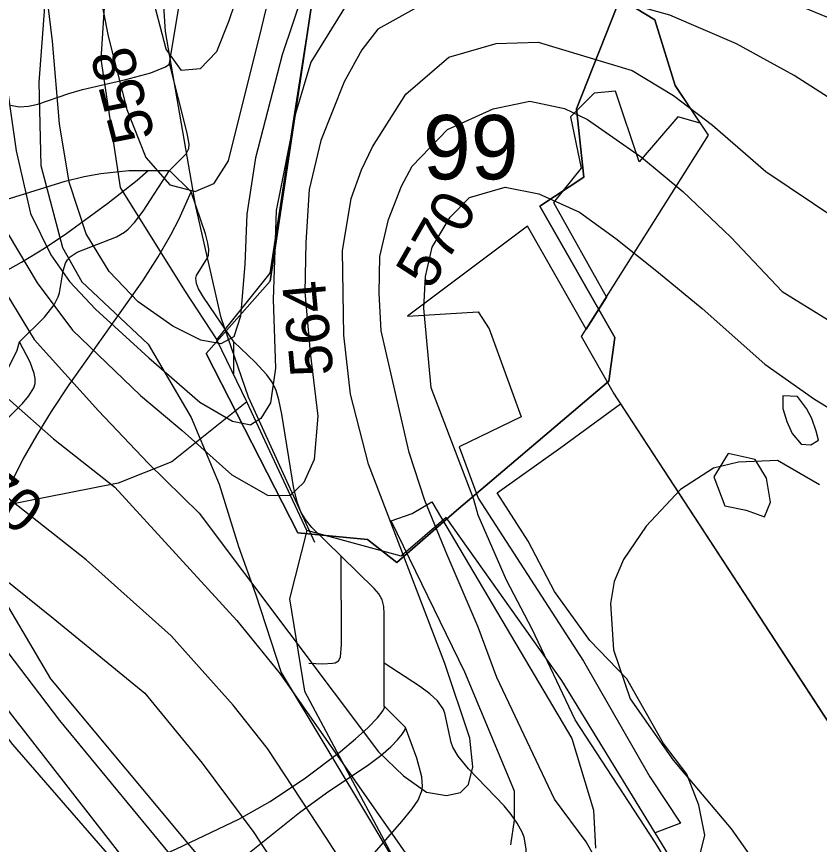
# Model space of a CAD drawing. Extents: x -709584 to -702006, y -1161789 to -1157496.
# Drawn here: x -707682.7 to -707495.5, y -1159449.3 to -1159256.1 of the extents above; entities that cross this region are included whole.
import ezdxf

# ---------------------------------------------------------------- set-up
doc = ezdxf.new("R2010")
doc.units = 0
for name, color, linetype in [('102_obvod PÚ', 7, 'Continuous'), ('110_silnice II. třídy a III. třídy', 7, 'Continuous'), ('120_vrstevnice hlavní', 7, 'Continuous'), ('121_vrstevnice hlavní_popis', 7, 'Continuous'), ('122_vrstevnice základní', 7, 'Continuous'), ('408_BPEJ_linie', 7, 'Continuous'), ('409_BPEJ_popis', 7, 'Continuous'), ('411_akumulovaný odtok', 7, 'Continuous'), ('419_LPIS PB', 7, 'Continuous'), ('501_vodní tok', 7, 'Continuous')]:
    doc.layers.add(name, color=color, linetype=linetype)

msp = doc.modelspace()

# ---------------------------------------------------------------- linework, layer by layer
at = {"layer": '102_obvod PÚ'}
for points in [[(-707638.49, -1159334.73), (-707623.5, -1159317.82), (-707607.99, -1159213.97)], [(-707607.99, -1159213.97), (-707623.5, -1159317.82), (-707638.49, -1159334.73)], [(-707541.34, -1159250.4), (-707552.14, -1159277.64), (-707550.36, -1159293.55), (-707560.64, -1159300.33), (-707543.15, -1159330.95), (-707544.54, -1159341.21), (-707580.05, -1159371.34), (-707593.96, -1159383.49), (-707600.83, -1159378.13), (-707617.05, -1159376.59), (-707638.49, -1159334.73)], [(-707638.49, -1159334.73), (-707617.05, -1159376.59), (-707600.83, -1159378.13), (-707593.96, -1159383.49), (-707580.05, -1159371.34), (-707544.54, -1159341.21), (-707543.15, -1159330.95), (-707560.64, -1159300.33), (-707550.36, -1159293.55), (-707552.14, -1159277.64), (-707541.34, -1159250.4)]]:
    msp.add_lwpolyline(points, dxfattribs=at)
at = {"layer": '110_silnice II. třídy a III. třídy'}
msp.add_lwpolyline([(-707891.2, -1158926.02), (-707845.98, -1158974.16), (-707817.26, -1159017.7), (-707796.68, -1159073.19), (-707758.86, -1159190.4), (-707734.44, -1159300.73), (-707726.3, -1159328.96), (-707710.98, -1159361.01), (-707689.44, -1159398.33), (-707672.68, -1159420.33), (-707591.22, -1159519.21), (-707503.14, -1159616.33), (-707475.85, -1159642.64), (-707378.49, -1159735.32), (-707320.09, -1159789.38), (-707255.46, -1159826.22), (-707200.25, -1159861.16), (-707169.1, -1159885.49), (-707119.45, -1159925.38), (-707100.71, -1159937.16)], dxfattribs=at)
at = {"layer": '120_vrstevnice hlavní'}
for points in [[(-707674.29, -1159261.8), (-707677.87, -1159232.35), (-707682.54, -1159215.05), (-707691.03, -1159193.35), (-707697.97, -1159174.23), (-707707.61, -1159155.78), (-707716.48, -1159146.83), (-707722.87, -1159141.85), (-707730.12, -1159137.73), (-707739.27, -1159133.61), (-707758.43, -1159123.31), (-707768.96, -1159115.58), (-707776.73, -1159107.32), (-707794.94, -1159070.03), (-707799.98, -1159071.07), (-707806.9, -1159064.2), (-707814.95, -1159052.25), (-707826.02, -1159032.96), (-707844.09, -1159004.73), (-707859.8, -1158979.14)], [(-707505.1, -1159234.77), (-707529.14, -1159228.59), (-707552.59, -1159223.3), (-707575.87, -1159220.42), (-707590.45, -1159222.03), (-707597.31, -1159225.31), (-707605.45, -1159232.31), (-707610.31, -1159239.03), (-707615.73, -1159250.17), (-707620.73, -1159265.03), (-707626.92, -1159289.1), (-707628.96, -1159302.21), (-707629.45, -1159313.93), (-707630.46, -1159326), (-707632, -1159330.83), (-707635.03, -1159332.44)], [(-707635.03, -1159332.44), (-707639.68, -1159331.58), (-707646.24, -1159328.32), (-707654.35, -1159322.65), (-707661.09, -1159315.6), (-707666.46, -1159306.82), (-707670.42, -1159294.72), (-707672.69, -1159281.1), (-707674.29, -1159261.8)], [(-707593, -1159474.77), (-707610.4, -1159447.8), (-707624.16, -1159426.89), (-707632.16, -1159416.75), (-707646.59, -1159400.61), (-707666.47, -1159382.84), (-707696.78, -1159359.01), (-707706.95, -1159345.63), (-707716.47, -1159330.15), (-707725.44, -1159316.93), (-707731.79, -1159319.53), (-707743.86, -1159306.14), (-707753.34, -1159294.65), (-707765.27, -1159279.23)], [(-707518.46, -1159483.88), (-707520.16, -1159474.75), (-707523.78, -1159465.12), (-707533.66, -1159448.88), (-707552.45, -1159420.18), (-707562.45, -1159399.03), (-707568.45, -1159387.61), (-707575.02, -1159372.46), (-707576.02, -1159368.75), (-707586.02, -1159342.75), (-707587.73, -1159324.17), (-707587.31, -1159316.74), (-707585.73, -1159309.89), (-707581.59, -1159302.89), (-707577.02, -1159298.31), (-707568.73, -1159295.89), (-707560.85, -1159297.47), (-707551.38, -1159301.75), (-707542.95, -1159307.92), (-707532.96, -1159315.8), (-707522.8, -1159324.21), (-707508.16, -1159337.17), (-707496.62, -1159345.39), (-707468.04, -1159362.86)]]:
    msp.add_lwpolyline(points, dxfattribs=at)
at = {"layer": '122_vrstevnice základní'}
for points in [[(-707898.3, -1158994.45), (-707889.48, -1159017.13), (-707879.4, -1159042.22), (-707870.23, -1159065.6), (-707861.97, -1159090.81), (-707857.98, -1159107.66), (-707851.23, -1159124.68), (-707836.26, -1159150.07), (-707826.25, -1159163.98), (-707794.33, -1159201.65), (-707771.35, -1159226.36), (-707755.65, -1159245.77), (-707746.68, -1159257.27), (-707740.67, -1159256.4), (-707729.8, -1159271.34), (-707715.51, -1159298.9), (-707703.93, -1159322.1), (-707687.5, -1159342.8), (-707674.05, -1159354.64), (-707659.74, -1159365.89), (-707631.31, -1159397.03), (-707621.2, -1159409.47), (-707587.64, -1159457.53), (-707575.99, -1159476.79)], [(-707781.66, -1159128.17), (-707777.01, -1159126.78), (-707766.1, -1159140.41), (-707759.19, -1159147.81), (-707748.85, -1159151.57), (-707736.08, -1159156.71), (-707727.63, -1159161.86), (-707713.19, -1159177.71), (-707707.47, -1159190.62), (-707697.25, -1159216.27), (-707691.35, -1159235.2), (-707686.42, -1159261.75), (-707682.74, -1159287.41), (-707679.44, -1159302.05), (-707674.64, -1159311.69), (-707670.32, -1159317.88), (-707664.28, -1159324.41), (-707651.85, -1159335.76), (-707639.94, -1159346.07), (-707632.35, -1159350.53), (-707628.04, -1159351.38)], [(-707765.2, -1159162.15), (-707747.6, -1159176.75), (-707731.04, -1159194.1), (-707717.91, -1159213.36), (-707700.25, -1159251.27), (-707695.21, -1159274.16), (-707689.83, -1159293.95), (-707684.63, -1159306.86), (-707677.89, -1159318.25), (-707669.6, -1159329.26), (-707653.73, -1159344.55), (-707644.02, -1159352.72), (-707632.46, -1159363.02), (-707624.01, -1159367.82), (-707618.77, -1159367.76)], [(-707346.51, -1159194.53), (-707360.19, -1159196.12), (-707375.54, -1159199.26), (-707397.04, -1159204.11), (-707420.31, -1159207.62), (-707444.11, -1159210.28), (-707461.69, -1159213.08), (-707475.66, -1159215.52), (-707486.18, -1159216.06), (-707496.87, -1159216.26), (-707516.83, -1159214.75), (-707544.44, -1159209.64), (-707560.21, -1159207.46), (-707581.25, -1159205.95), (-707588.84, -1159205.97), (-707594.88, -1159207.19), (-707601.6, -1159209.45), (-707609, -1159214.64), (-707614.31, -1159219.74), (-707618.73, -1159230.17), (-707625.65, -1159258.9), (-707633.34, -1159289.79), (-707636.78, -1159295.14), (-707640.91, -1159296.88)], [(-707629.21, -1159245.33), (-707633.16, -1159257.08), (-707636.08, -1159264.33), (-707639.86, -1159268.31), (-707644.18, -1159268.66), (-707647.81, -1159263.67), (-707650.95, -1159251.42), (-707654.26, -1159234.79), (-707657.92, -1159220.3), (-707662.93, -1159195.81)], [(-707759.76, -1159199.37), (-707754.6, -1159198.67), (-707748.84, -1159201.17), (-707740.56, -1159208.9), (-707725.54, -1159233.13), (-707715.68, -1159253.59), (-707702.77, -1159282.12), (-707691.35, -1159310.49), (-707678.57, -1159331.46), (-707663.56, -1159348.12), (-707651.96, -1159360.31), (-707640.05, -1159371.99), (-707598.28, -1159427.66), (-707592.42, -1159433.26), (-707587.08, -1159437.04), (-707582.43, -1159437.89), (-707579.16, -1159437.19)], [(-707490.69, -1159257.45), (-707506.03, -1159251.11), (-707528.65, -1159242.82), (-707540.02, -1159239.4), (-707552.43, -1159237.88), (-707562.25, -1159237.03), (-707573.28, -1159237.4), (-707581.72, -1159238.46), (-707590.84, -1159241.23), (-707598.58, -1159246.94), (-707605.46, -1159252.81), (-707614.02, -1159266.74), (-707617.59, -1159278.74), (-707622.17, -1159301.38), (-707622.81, -1159322.11), (-707622.26, -1159338.13), (-707623.45, -1159346.23), (-707625.68, -1159349.85), (-707628.04, -1159351.38)], [(-707824.68, -1159240.9), (-707819.47, -1159242.43), (-707811.04, -1159247.39), (-707803.57, -1159255.37), (-707791.51, -1159269.43), (-707742.74, -1159346.83), (-707719.71, -1159378.77), (-707683.61, -1159425.96), (-707661.04, -1159451.95)], [(-707665.46, -1159239.67), (-707661.34, -1159260.7), (-707656.99, -1159277.77), (-707652.49, -1159288.97), (-707646.95, -1159295.34), (-707640.91, -1159296.88)], [(-707487.55, -1159278.74), (-707501.36, -1159269.82), (-707514.81, -1159262.44), (-707530.32, -1159255.76), (-707547.68, -1159250.88), (-707561.97, -1159248.84), (-707571.79, -1159249.04), (-707579.53, -1159250.09), (-707587.96, -1159253.21), (-707598.45, -1159259.03), (-707602.16, -1159263.88)], [(-707579.16, -1159437.19), (-707577.27, -1159435.29), (-707576.25, -1159431.16), (-707576.95, -1159424.45), (-707582.84, -1159407.08), (-707600.62, -1159360.54), (-707604.79, -1159344.2), (-707606.37, -1159330.44), (-707606.65, -1159310.77), (-707604.62, -1159298.55), (-707602.22, -1159291.83), (-707599.65, -1159286.49), (-707591.88, -1159274.17), (-707581.88, -1159265.6), (-707570.84, -1159262.42), (-707561.03, -1159262.05), (-707539.16, -1159268.72), (-707529.51, -1159274.55), (-707520.37, -1159281.41), (-707507.96, -1159292.23), (-707491.41, -1159303.35)], [(-707602.16, -1159263.88), (-707606.31, -1159271.31), (-707611.73, -1159285.03), (-707614.45, -1159296.46), (-707615.23, -1159308.79), (-707615.43, -1159320.4), (-707614.2, -1159334.52), (-707612.44, -1159349.32), (-707613.28, -1159359.49), (-707615.68, -1159364.83), (-707618.77, -1159367.76)], [(-707538.85, -1159468.41), (-707549.82, -1159448.68), (-707557.24, -1159438.72), (-707570.67, -1159410.34), (-707575.03, -1159398.55), (-707582.29, -1159381.71), (-707587.48, -1159368.99), (-707591.12, -1159357.82), (-707597.62, -1159329.43), (-707598.15, -1159320.66), (-707598, -1159312.06), (-707595.95, -1159303.45), (-707592.88, -1159295.71), (-707590.45, -1159291.03), (-707582.16, -1159282.46), (-707571.56, -1159277.59), (-707562.96, -1159275.85), (-707554.87, -1159277.55), (-707549.53, -1159280.12), (-707536.96, -1159288.87), (-707527.31, -1159296.93), (-707516.1, -1159307.57), (-707504.16, -1159320.25), (-707487.28, -1159330.7)], [(-707495.44, -1159365.37), (-707505.24, -1159359.72), (-707514.35, -1159360.08), (-707520.16, -1159361.46), (-707527.87, -1159366.46), (-707535.87, -1159375.03), (-707541.16, -1159382.75), (-707543.3, -1159387.89), (-707544.16, -1159393.03), (-707543.45, -1159403.89), (-707539.59, -1159415.32), (-707529.59, -1159429.61), (-707516.02, -1159445.61), (-707507.67, -1159457.5), (-707500.34, -1159469.6), (-707497.73, -1159476.13), (-707495.25, -1159486.72)], [(-707703.35, -1159381.93), (-707697, -1159378.99), (-707689.78, -1159383.96), (-707674.11, -1159396.47), (-707652.73, -1159413.96), (-707639.38, -1159430.29), (-707627.33, -1159446.46), (-707613.72, -1159467.32), (-707610.88, -1159472.58)]]:
    msp.add_lwpolyline(points, dxfattribs=at)
at = {"layer": '408_BPEJ_linie'}
for p, q in [((-707629, -1159346), (-707636, -1159331.5)), ((-707615, -1159376), (-707629, -1159346))]:
    msp.add_line(p, q, dxfattribs=at)
for points in [[(-707636, -1159331.5), (-707623.5, -1159316), (-707618, -1159280), (-707606, -1159203.5), (-707597.5, -1159192.5), (-707589.5, -1159190.5), (-707599.5, -1159154), (-707619, -1159135), (-707584, -1159141)], [(-707645, -1159171.5), (-707661, -1159234.5), (-707663, -1159266), (-707658.5, -1159296), (-707643.5, -1159320), (-707636, -1159331.5)], [(-707540.34, -1159252.88), (-707533.83, -1159256.89), (-707529.1, -1159272.2), (-707523.23, -1159280.94), (-707528.5, -1159279.5), (-707537.5, -1159290), (-707543, -1159273.5), (-707548, -1159274), (-707553.5, -1159279.5), (-707551, -1159291.5), (-707557.5, -1159299.5), (-707545.12, -1159321.57), (-707549.85, -1159329.08), (-707563.5, -1159305), (-707591.5, -1159326), (-707575, -1159325), (-707572.5, -1159329), (-707565, -1159349.5), (-707579.5, -1159356.5), (-707575, -1159368.5), (-707550.5, -1159406.5), (-707535, -1159433.5), (-707527.83, -1159444.35), (-707533.74, -1159446.6)], [(-707629, -1159346), (-707646.5, -1159360), (-707659, -1159365), (-707687, -1159370.5), (-707744.5, -1159373), (-707788, -1159362.5), (-707810.5, -1159348.5)], [(-707533.74, -1159446.6), (-707555.5, -1159411), (-707582.5, -1159373), (-707593, -1159382), (-707615, -1159376)], [(-707615, -1159376), (-707619, -1159392), (-707615.5, -1159413.5), (-707587, -1159467), (-707579, -1159485.5), (-707567.5, -1159526), (-707552, -1159602.5), (-707554.5, -1159629.5), (-707569, -1159667.5), (-707586, -1159692.5), (-707610.5, -1159719.5), (-707639, -1159735.5), (-707657.09, -1159740.04), (-707652.26, -1159745.33), (-707659.5, -1159745.8), (-707665.28, -1159752.12), (-707673.05, -1159763.6), (-707674, -1159765)], [(-707595, -1159883.5), (-707577, -1159871.5), (-707569.5, -1159859), (-707563.5, -1159847), (-707542.5, -1159788.5), (-707509.5, -1159644.5), (-707506.5, -1159599.5), (-707514.5, -1159527.5), (-707524, -1159491.5), (-707528, -1159456), (-707533.74, -1159446.6)]]:
    msp.add_lwpolyline(points, dxfattribs=at)
at = {"layer": '411_akumulovaný odtok'}
for p, q in [((-707646.99, -1159267), (-707641.99, -1159237)), ((-707651.99, -1159292), (-707646.99, -1159292)), ((-707641.99, -1159297), (-707646.99, -1159292)), ((-707631.99, -1159339.5), (-707631.99, -1159332)), ((-707596.99, -1159417), (-707596.99, -1159407)), ((-707591.99, -1159422), (-707596.99, -1159417))]:
    msp.add_line(p, q, dxfattribs=at)
for points in [[(-707684.15, -1159276.8), (-707682.02, -1159277.13), (-707679.89, -1159277.01), (-707677.74, -1159276.52), (-707670.48, -1159274.02), (-707667.33, -1159273.14), (-707657.15, -1159270.79), (-707651.35, -1159269.24), (-707647.94, -1159267.83), (-707647.18, -1159267.32), (-707646.99, -1159267)], [(-707646.99, -1159292), (-707643.13, -1159288.16), (-707642.47, -1159286.87), (-707642.4, -1159285.91), (-707642.85, -1159283.34), (-707646.99, -1159267)], [(-707695.05, -1159320.98), (-707681.48, -1159313.44), (-707676.17, -1159310.16), (-707670.93, -1159306.63), (-707661.42, -1159299.66), (-707654.56, -1159294.24), (-707651.99, -1159292)], [(-707687.86, -1159299.62), (-707671.3, -1159294.49), (-707666.92, -1159293.44), (-707663.05, -1159292.75), (-707656.48, -1159292.05), (-707651.99, -1159292)], [(-707681.99, -1159332), (-707676.19, -1159326.21), (-707673.89, -1159323.33), (-707672.97, -1159321.53), (-707672.66, -1159320.55), (-707671.83, -1159315.44), (-707671.28, -1159313.62), (-707670.82, -1159312.84), (-707670.19, -1159312.17), (-707668.56, -1159311.1), (-707659.37, -1159307.47), (-707657.5, -1159306.38), (-707656.67, -1159305.71), (-707655.17, -1159304.14), (-707653.16, -1159301.49), (-707646.99, -1159292)], [(-707686.87, -1159370.57), (-707681.12, -1159359.37), (-707677.97, -1159353.86), (-707674.51, -1159348.25), (-707670.38, -1159342.03), (-707653.23, -1159317.74), (-707649.61, -1159312.13), (-707646.66, -1159307.05), (-707644.77, -1159303.32), (-707641.99, -1159297)], [(-707631.99, -1159332), (-707639.1, -1159321.56), (-707640.23, -1159319.63), (-707640.74, -1159318.36), (-707640.88, -1159317.13), (-707640.73, -1159316.54), (-707638.18, -1159312.43), (-707637.95, -1159311.8), (-707637.83, -1159310.44), (-707638.03, -1159309.01), (-707638.62, -1159306.79), (-707641.99, -1159297)], [(-707701.99, -1159382), (-707700.75, -1159380.78), (-707699.31, -1159378.82), (-707698.1, -1159376.3), (-707697.7, -1159374.93), (-707697.27, -1159372.3), (-707697.02, -1159366.61), (-707696.73, -1159364.42), (-707696.13, -1159362.36), (-707695.61, -1159361.34), (-707694.26, -1159359.44), (-707692.68, -1159357.63), (-707681.32, -1159346.35), (-707679.8, -1159344.57), (-707678.64, -1159342.74), (-707678.34, -1159341.7), (-707678.35, -1159340.59), (-707678.58, -1159339.36), (-707679.5, -1159336.78), (-707681.99, -1159332)], [(-707684.72, -1159338.41), (-707682.54, -1159333.91), (-707681.99, -1159332)], [(-707606.99, -1159382), (-707613.79, -1159375.31), (-707615.31, -1159373.47), (-707616.4, -1159371.7), (-707617.19, -1159369.6), (-707617.98, -1159366.25), (-707620.79, -1159348.9), (-707621.48, -1159345.5), (-707622.14, -1159343.34), (-707623.08, -1159341.4), (-707624.34, -1159339.66), (-707627.14, -1159336.66), (-707631.99, -1159332)], [(-707614.49, -1159407), (-707611.29, -1159407.13), (-707608.96, -1159407.01), (-707608.37, -1159406.88), (-707607.58, -1159406.41), (-707607.17, -1159405.54), (-707606.92, -1159402.59), (-707606.99, -1159382)], [(-707596.99, -1159407), (-707596.92, -1159395.44), (-707597.01, -1159393.75), (-707597.38, -1159392.17), (-707598.21, -1159390.82), (-707599.32, -1159389.58), (-707606.99, -1159382)], [(-707566.99, -1159457), (-707565.82, -1159455.86), (-707564.61, -1159454.05), (-707564.14, -1159452.93), (-707563.87, -1159451.63), (-707563.84, -1159450.27), (-707564.34, -1159447.61), (-707564.8, -1159446.43), (-707565.95, -1159444.3), (-707567.3, -1159442.27), (-707568.97, -1159440.23), (-707577.26, -1159431.66), (-707579.7, -1159428.69), (-707580.93, -1159426.55), (-707581.32, -1159425.46), (-707582.8, -1159418.67), (-707583.23, -1159417.64), (-707584.55, -1159415.78), (-707586.31, -1159414.12), (-707588.75, -1159412.31), (-707596.99, -1159407)], [(-707687.94, -1159468.35), (-707678.39, -1159464.63), (-707667.41, -1159460.09), (-707645.36, -1159450.34), (-707630.85, -1159443.36), (-707623.55, -1159439.28), (-707615.27, -1159433.74), (-707607.15, -1159427.6), (-707603.62, -1159424.66), (-707600.67, -1159421.99), (-707598.49, -1159419.72), (-707597.21, -1159418.02), (-707596.91, -1159417.33), (-707596.99, -1159417)], [(-707729.49, -1159524.5), (-707683.87, -1159488.19), (-707670.37, -1159477.76), (-707664.87, -1159473.86), (-707659.25, -1159470.35), (-707656.36, -1159468.83), (-707647.75, -1159464.97), (-707645, -1159463.48), (-707639.69, -1159460.01), (-707634.54, -1159456.13), (-707616.66, -1159441.79), (-707610.36, -1159437.26), (-707600.55, -1159430.64), (-707597.73, -1159428.52), (-707595.39, -1159426.5), (-707593.81, -1159424.86), (-707592.7, -1159423.48), (-707592.08, -1159422.49), (-707591.99, -1159422)], [(-707619.49, -1159474.5), (-707592.83, -1159443.94), (-707590.41, -1159440.95), (-707589.04, -1159438.91), (-707588.16, -1159436.77), (-707588.01, -1159435.72), (-707588.17, -1159433.48), (-707589.37, -1159429.15), (-707591.99, -1159422)]]:
    msp.add_lwpolyline(points, dxfattribs=at)
at = {"layer": '419_LPIS PB'}
for points in [[(-707675.49, -1159244.39), (-707677.49, -1159271.5), (-707676.99, -1159290.88), (-707671.98, -1159309.96), (-707667.48, -1159317.99), (-707651.96, -1159332.55), (-707641.95, -1159349.62), (-707635.44, -1159365.19), (-707630.94, -1159379.75), (-707626.94, -1159390.8), (-707620.93, -1159409.12), (-707599.91, -1159444.27), (-707588.89, -1159462.85), (-707588.66, -1159462.85), (-707570.6, -1159494.63), (-707588.33, -1159513.3), (-707623.75, -1159471.01), (-707639.13, -1159453.29), (-707674.67, -1159410.61), (-707688.68, -1159387.01), (-707707.2, -1159354.88), (-707719.72, -1159325.25), (-707730.73, -1159293.62), (-707744.74, -1159231.61)], [(-707793.1, -1159233.7), (-707777.4, -1159263.7), (-707766.77, -1159285.58), (-707742.74, -1159330.77), (-707717.21, -1159371.95), (-707684.18, -1159418.64), (-707655.65, -1159455.3), (-707642.37, -1159468.73), (-707587.93, -1159534.01), (-707554.4, -1159570.66), (-707552.39, -1159573.18), (-707538.82, -1159585.13)], [(-707485.79, -1159432.33), (-707543.58, -1159343.77), (-707550.9, -1159330.75), (-707521.3, -1159283.8), (-707529.1, -1159272.2), (-707533.83, -1159256.89), (-707540.34, -1159252.88)], [(-707523.24, -1159451.56), (-707522.18, -1159447.15), (-707523.59, -1159440.09), (-707526.41, -1159432.86), (-707531.83, -1159425.69), (-707540.34, -1159410.63), (-707548.97, -1159401.7), (-707557.23, -1159390.27), (-707563.36, -1159378.49), (-707570.6, -1159367.24), (-707555.78, -1159356.66), (-707541.84, -1159346.43), (-707485.79, -1159432.33)], [(-707567.39, -1159449.33), (-707566.54, -1159443.61), (-707566.54, -1159436.84), (-707578.18, -1159409.11), (-707595.33, -1159373.76), (-707590.46, -1159372.07), (-707585.8, -1159369.32), (-707553.21, -1159424.56), (-707548.13, -1159441.29), (-707547.7, -1159450.18)]]:
    msp.add_lwpolyline(points, dxfattribs=at)
for points in [[(-707500.61, -1159344.75), (-707503.96, -1159344.57), (-707503.96, -1159347.57), (-707503.08, -1159350.57), (-707501.84, -1159353.39), (-707499.73, -1159355.86), (-707497.43, -1159356.04), (-707495.67, -1159354.98), (-707496.2, -1159352.86), (-707497.26, -1159349.86), (-707498.49, -1159347.57)], [(-707516.71, -1159358.06), (-707520.11, -1159363.47), (-707517.49, -1159370.24), (-707512.57, -1159371.26), (-707508.3, -1159372.81), (-707506.9, -1159369.38), (-707507.84, -1159363.8), (-707510.45, -1159359.42)]]:
    msp.add_lwpolyline(points, close=True, dxfattribs=at)
at = {"layer": '501_vodní tok'}
msp.add_lwpolyline([(-707613.1, -1159378.85), (-707628.56, -1159344.91), (-707634.98, -1159326.36), (-707640.83, -1159300.4), (-707647.96, -1159259.6), (-707650.1, -1159226.22), (-707643.26, -1159192.84), (-707638.41, -1159178), (-707625.28, -1159154.61), (-707599.41, -1159123.75), (-707584.48, -1159110.53), (-707473.27, -1159021.56)], dxfattribs=at)

# ---------------------------------------------------------------- texts
at = {"layer": '121_vrstevnice hlavní_popis'}
for s, rotation, p in [('558', 104.4685, (-707650.32, -1159284.06)), ('570', 60.2734, (-707586.02, -1159320.14)), ('564', 95.2968, (-707608.75, -1159339.6)), ('570', 322.2281, (-707699.3, -1159363.72))]:
    msp.add_text(s, height=10, rotation=rotation, dxfattribs=at).set_placement(p)
at = {"layer": '409_BPEJ_popis'}
msp.add_text('99', height=15, dxfattribs=at).set_placement((-707587.92, -1159294.08))

doc.saveas('drawing.dxf')
